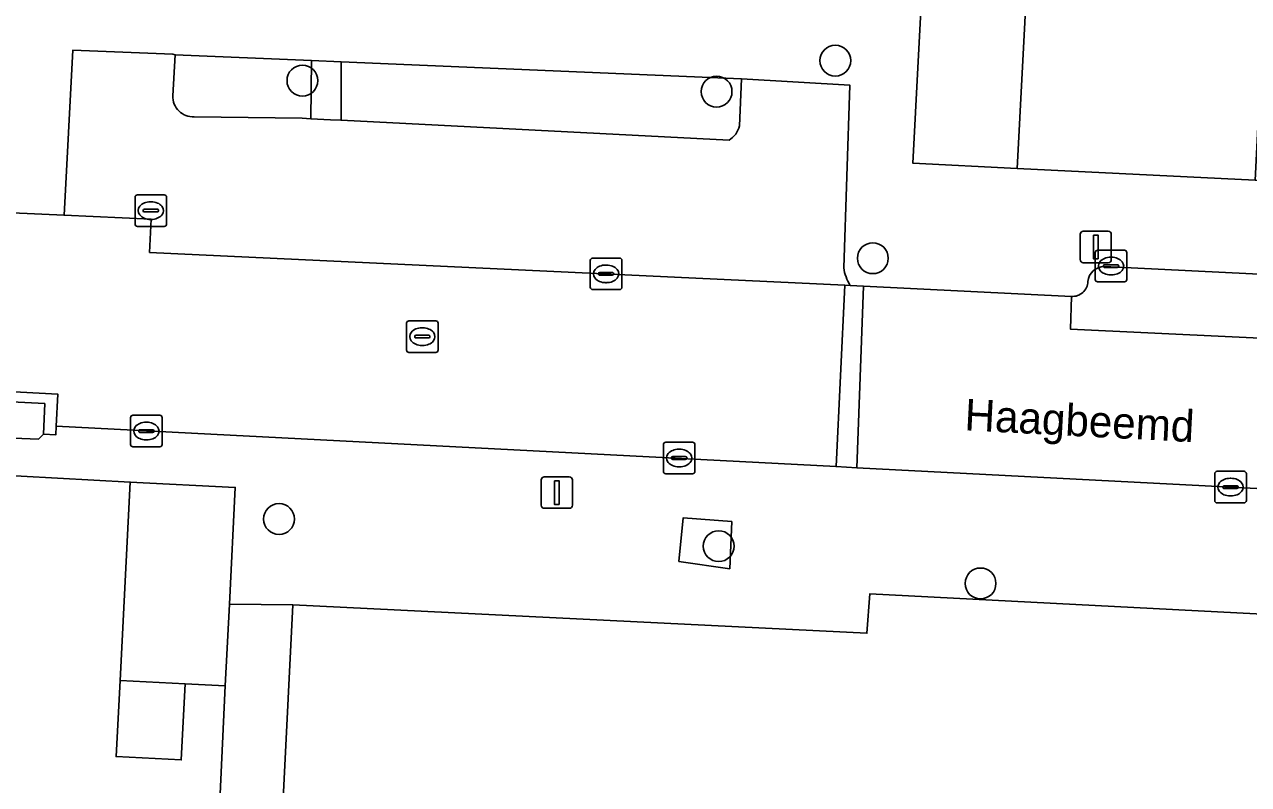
# Model space of a CAD drawing. Extents: x 162989 to 165008, y 383432 to 384338.
# Drawn here: x 164589.06 to 164627.87, y 383587.38 to 383611.48 of the extents above; entities that cross this region are included whole.
import ezdxf

# ---------------------------------------------------------------- set-up
doc = ezdxf.new("R2010")
doc.units = 0
for name, color, linetype in [('IMGEO_Boom', 7, 'Continuous'), ('IMGEO_Erf', 7, 'Continuous'), ('IMGEO_Groenvoorziening', 7, 'Continuous'), ('IMGEO_Kolk', 7, 'Continuous'), ('IMGEO_Lichtmast', 7, 'Continuous'), ('IMGEO_Muur', 7, 'Continuous'), ('IMGEO_Openbare_ruimte_label', 7, 'Continuous'), ('IMGEO_Pand', 7, 'Continuous'), ('IMGEO_Parkeervlak_open', 7, 'Continuous'), ('IMGEO_Rijbaan_lokaal_open', 7, 'Continuous'), ('IMGEO_Rioolput', 7, 'Continuous'), ('IMGEO_Voetpad_open', 7, 'Continuous')]:
    doc.layers.add(name, color=color, linetype=linetype)

msp = doc.modelspace()

# ---------------------------------------------------------------- linework, layer by layer
at = {"layer": 'IMGEO_Boom'}
for centre in [(164614.766, 383610.336), (164597.873, 383609.703), (164611.001, 383609.355), (164615.955, 383604.071), (164597.132, 383595.8), (164611.069, 383594.94), (164619.37, 383593.759)]:
    msp.add_circle(centre, 0.489, dxfattribs=at)
at = {"layer": 'IMGEO_Erf'}
for points in [[(164625.492, 383640.584), (164625.325, 383637.325), (164625.157, 383634.065), (164621.9, 383634.233), (164621.376, 383622.87), (164619.446, 383622.963), (164619.306, 383618.546), (164618.739, 383618.605), (164618.429, 383613.303), (164620.855, 383613.178), (164620.533, 383606.914), (164628.075, 383606.55), (164628.313, 383611.178), (164628.551, 383615.805), (164631.702, 383615.643), (164631.811, 383617.759), (164632.042, 383622.253), (164632.274, 383626.747), (164632.505, 383631.241), (164632.744, 383635.884), (164632.875, 383638.074), (164632.999, 383640.161)], [(164566.236, 383528.05), (164592.83, 383536.475), (164598.87, 383538.596), (164591.765, 383559.358), (164591.832, 383560.855), (164589.439, 383560.978), (164589.606, 383564.235), (164589.773, 383567.498), (164592.264, 383567.37), (164592.564, 383573.044), (164590.604, 383573.162), (164590.67, 383574.82), (164592.651, 383574.701), (164592.804, 383577.597), (164594.823, 383577.493), (164595.423, 383590.511), (164594.153, 383590.576), (164594.03, 383588.164), (164591.967, 383588.27), (164592.09, 383590.682), (164592.412, 383596.975), (164583.19, 383597.473)], [(164643.003, 383592.022), (164615.859, 383593.428), (164615.767, 383592.178), (164597.566, 383593.079), (164597.113, 383583.958), (164601.81, 383583.715), (164606.355, 383583.48), (164610.9, 383583.244), (164615.25, 383583.019), (164615.431, 383586.524), (164615.576, 383586.516), (164620.171, 383586.279), (164624.716, 383586.043), (164629.261, 383585.808)]]:
    msp.add_lwpolyline(points, dxfattribs=at)
at = {"layer": 'IMGEO_Groenvoorziening'}
for points in [[(164598.165, 383610.336), (164593.84, 383610.519), (164593.763, 383609.223)], [(164594.442, 383608.554), (164597.864, 383608.509), (164598.139, 383608.495), (164598.165, 383610.336)], [(164611.793, 383609.757), (164599.099, 383610.296), (164599.097, 383608.446), (164611.396, 383607.818)], [(164611.729, 383608.266), (164611.793, 383609.757)]]:
    msp.add_lwpolyline(points, dxfattribs=at)
for points in [[(164589.705, 383599.463), (164588.221, 383599.541), (164588.166, 383598.387), (164589.504, 383598.337), (164589.667, 383598.492)], [(164609.805, 383594.459), (164611.417, 383594.223), (164611.483, 383595.72), (164609.939, 383595.834)]]:
    msp.add_lwpolyline(points, close=True, dxfattribs=at)
for centre, radius, start, end in [((164594.412, 383609.203), 0.65, 178.2324, 272.6177), ((164611.023, 383608.443), 0.728, 300.8212, 345.9317)]:
    msp.add_arc(centre, radius, start, end, dxfattribs=at)
at = {"layer": 'IMGEO_Kolk'}
for p, q in [((164592.566, 383605.155), (164592.566, 383606.007)), ((164592.641, 383606.081), (164593.493, 383606.081)), ((164593.567, 383606.007), (164593.567, 383605.155)), ((164592.825, 383605.575), (164592.825, 383605.587)), ((164593.263, 383605.538), (164592.865, 383605.538)), ((164592.868, 383605.624), (164593.266, 383605.624)), ((164593.054, 383605.861), (164593.079, 383605.861)), ((164593.309, 383605.587), (164593.309, 383605.575)), ((164593.077, 383605.301), (164593.052, 383605.301)), ((164593.493, 383605.081), (164592.641, 383605.081)), ((164606.998, 383603.15), (164606.998, 383604.002)), ((164607.073, 383604.076), (164607.925, 383604.076)), ((164607.999, 383604.002), (164607.999, 383603.15)), ((164623.007, 383603.397), (164623.007, 383604.249)), ((164623.082, 383604.323), (164623.934, 383604.323)), ((164623.495, 383604.103), (164623.52, 383604.103)), ((164624.008, 383604.249), (164624.008, 383603.397)), ((164607.257, 383603.57), (164607.257, 383603.582)), ((164607.3, 383603.619), (164607.698, 383603.619)), ((164607.486, 383603.856), (164607.511, 383603.856)), ((164607.741, 383603.582), (164607.741, 383603.57)), ((164623.266, 383603.817), (164623.266, 383603.829)), ((164623.704, 383603.78), (164623.306, 383603.78)), ((164623.309, 383603.866), (164623.707, 383603.866)), ((164623.75, 383603.829), (164623.75, 383603.817)), ((164607.695, 383603.533), (164607.297, 383603.533)), ((164607.509, 383603.296), (164607.484, 383603.296)), ((164623.934, 383603.323), (164623.082, 383603.323)), ((164623.518, 383603.543), (164623.493, 383603.543)), ((164607.925, 383603.076), (164607.073, 383603.076)), ((164592.425, 383598.165), (164592.425, 383599.017)), ((164592.5, 383599.091), (164593.352, 383599.091)), ((164593.426, 383599.017), (164593.426, 383598.165)), ((164592.684, 383598.585), (164592.684, 383598.597)), ((164593.122, 383598.548), (164592.724, 383598.548)), ((164592.727, 383598.634), (164593.125, 383598.634)), ((164592.913, 383598.871), (164592.938, 383598.871)), ((164593.168, 383598.597), (164593.168, 383598.585)), ((164592.936, 383598.311), (164592.911, 383598.311)), ((164609.315, 383597.31), (164609.315, 383598.162)), ((164609.39, 383598.236), (164610.242, 383598.236)), ((164610.316, 383598.162), (164610.316, 383597.31)), ((164593.352, 383598.091), (164592.5, 383598.091)), ((164609.617, 383597.779), (164610.015, 383597.779)), ((164609.803, 383598.016), (164609.828, 383598.016)), ((164609.574, 383597.73), (164609.574, 383597.742)), ((164610.012, 383597.693), (164609.614, 383597.693)), ((164609.826, 383597.456), (164609.801, 383597.456)), ((164610.058, 383597.742), (164610.058, 383597.73)), ((164610.242, 383597.236), (164609.39, 383597.236)), ((164626.795, 383596.388), (164626.795, 383597.24)), ((164626.87, 383597.314), (164627.722, 383597.314)), ((164627.283, 383597.094), (164627.308, 383597.094)), ((164627.796, 383597.24), (164627.796, 383596.388)), ((164627.054, 383596.808), (164627.054, 383596.82)), ((164627.492, 383596.771), (164627.094, 383596.771)), ((164627.097, 383596.857), (164627.495, 383596.857)), ((164627.538, 383596.82), (164627.538, 383596.808)), ((164627.722, 383596.314), (164626.87, 383596.314)), ((164627.306, 383596.534), (164627.281, 383596.534))]:
    msp.add_line(p, q, dxfattribs=at)
for points in [[(164592.566, 383605.155), (164592.566, 383606.007)], [(164592.641, 383606.081), (164593.493, 383606.081)], [(164593.567, 383606.007), (164593.567, 383605.155)], [(164593.493, 383605.081), (164592.641, 383605.081)], [(164606.998, 383603.15), (164606.998, 383604.002)], [(164607.073, 383604.076), (164607.925, 383604.076)], [(164607.999, 383604.002), (164607.999, 383603.15)], [(164623.007, 383603.397), (164623.007, 383604.249)], [(164623.082, 383604.323), (164623.934, 383604.323)], [(164624.008, 383604.249), (164624.008, 383603.397)], [(164623.934, 383603.323), (164623.082, 383603.323)], [(164607.925, 383603.076), (164607.073, 383603.076)], [(164592.425, 383598.165), (164592.425, 383599.017)], [(164592.5, 383599.091), (164593.352, 383599.091)], [(164593.426, 383599.017), (164593.426, 383598.165)], [(164609.315, 383597.31), (164609.315, 383598.162)], [(164609.39, 383598.236), (164610.242, 383598.236)], [(164610.316, 383598.162), (164610.316, 383597.31)], [(164593.352, 383598.091), (164592.5, 383598.091)], [(164610.242, 383597.236), (164609.39, 383597.236)], [(164626.795, 383596.388), (164626.795, 383597.24)], [(164626.87, 383597.314), (164627.722, 383597.314)], [(164627.796, 383597.24), (164627.796, 383596.388)], [(164627.722, 383596.314), (164626.87, 383596.314)]]:
    msp.add_lwpolyline(points, dxfattribs=at)
for centre, radius, start, end in [((164592.643, 383606.005), 0.0765, 91.552, 178.448), ((164592.643, 383606.005), 0.0765, 91.552, 178.448), ((164593.491, 383606.005), 0.0765, 1.552, 88.448), ((164593.491, 383606.005), 0.0765, 1.552, 88.448), ((164592.865, 383605.584), 0.0403, 85.8775, 175.7526), ((164592.862, 383605.574), 0.0366, 178.938, 274.7102), ((164593.266, 383605.581), 0.043, 264.8664, 352.4533), ((164593.27, 383605.586), 0.0386, 1.7309, 96.639), ((164592.643, 383605.157), 0.0765, 181.552, 268.448), ((164592.643, 383605.157), 0.0765, 181.552, 268.448), ((164593.491, 383605.157), 0.0765, 271.552, 358.448), ((164593.491, 383605.157), 0.0765, 271.552, 358.448), ((164607.075, 383604), 0.0765, 91.552, 178.448), ((164607.075, 383604), 0.0765, 91.552, 178.448), ((164607.923, 383604), 0.0765, 1.552, 88.448), ((164607.923, 383604), 0.0765, 1.552, 88.448), ((164623.084, 383604.247), 0.0765, 91.552, 178.448), ((164623.084, 383604.247), 0.0765, 91.552, 178.448), ((164623.932, 383604.247), 0.0765, 1.552, 88.448), ((164623.932, 383604.247), 0.0765, 1.552, 88.448), ((164607.297, 383603.579), 0.0403, 85.8775, 175.7526), ((164607.294, 383603.569), 0.0366, 178.938, 274.7102), ((164607.698, 383603.576), 0.043, 264.8664, 352.4533), ((164607.702, 383603.581), 0.0386, 1.7309, 96.639), ((164623.306, 383603.826), 0.0403, 85.8775, 175.7526), ((164623.303, 383603.816), 0.0366, 178.938, 274.7102), ((164623.707, 383603.823), 0.043, 264.8664, 352.4533), ((164623.711, 383603.828), 0.0386, 1.7309, 96.639), ((164623.084, 383603.399), 0.0765, 181.552, 268.448), ((164623.084, 383603.399), 0.0765, 181.552, 268.448), ((164623.932, 383603.399), 0.0765, 271.552, 358.448), ((164623.932, 383603.399), 0.0765, 271.552, 358.448), ((164607.075, 383603.152), 0.0765, 181.552, 268.448), ((164607.075, 383603.152), 0.0765, 181.552, 268.448), ((164607.923, 383603.152), 0.0765, 271.552, 358.448), ((164607.923, 383603.152), 0.0765, 271.552, 358.448), ((164592.502, 383599.015), 0.0765, 91.552, 178.448), ((164592.502, 383599.015), 0.0765, 91.552, 178.448), ((164593.35, 383599.015), 0.0765, 1.552, 88.448), ((164593.35, 383599.015), 0.0765, 1.552, 88.448), ((164592.724, 383598.594), 0.0403, 85.8775, 175.7526), ((164592.721, 383598.584), 0.0366, 178.938, 274.7102), ((164593.125, 383598.591), 0.043, 264.8664, 352.4533), ((164593.129, 383598.596), 0.0386, 1.7309, 96.639), ((164592.502, 383598.167), 0.0765, 181.552, 268.448), ((164592.502, 383598.167), 0.0765, 181.552, 268.448), ((164593.35, 383598.167), 0.0765, 271.552, 358.448), ((164593.35, 383598.167), 0.0765, 271.552, 358.448), ((164609.392, 383598.16), 0.0765, 91.552, 178.448), ((164609.392, 383598.16), 0.0765, 91.552, 178.448), ((164610.24, 383598.16), 0.0765, 1.552, 88.448), ((164610.24, 383598.16), 0.0765, 1.552, 88.448), ((164609.614, 383597.739), 0.0403, 85.8775, 175.7526), ((164610.019, 383597.741), 0.0386, 1.7309, 96.639), ((164609.611, 383597.729), 0.0366, 178.938, 274.7102), ((164610.015, 383597.736), 0.043, 264.8664, 352.4533), ((164609.392, 383597.312), 0.0765, 181.552, 268.448), ((164609.392, 383597.312), 0.0765, 181.552, 268.448), ((164610.24, 383597.312), 0.0765, 271.552, 358.448), ((164610.24, 383597.312), 0.0765, 271.552, 358.448), ((164626.872, 383597.238), 0.0765, 91.552, 178.448), ((164626.872, 383597.238), 0.0765, 91.552, 178.448), ((164627.72, 383597.238), 0.0765, 1.552, 88.448), ((164627.72, 383597.238), 0.0765, 1.552, 88.448), ((164627.094, 383596.817), 0.0403, 85.8775, 175.7526), ((164627.091, 383596.807), 0.0366, 178.938, 274.7102), ((164627.495, 383596.814), 0.043, 264.8664, 352.4533), ((164627.499, 383596.819), 0.0386, 1.7309, 96.639), ((164626.872, 383596.39), 0.0765, 181.552, 268.448), ((164626.872, 383596.39), 0.0765, 181.552, 268.448), ((164627.72, 383596.39), 0.0765, 271.552, 358.448), ((164627.72, 383596.39), 0.0765, 271.552, 358.448)]:
    msp.add_arc(centre, radius, start, end, dxfattribs=at)
for centre, major_axis, ratio, start_param, end_param in [((164593.053, 383605.581), (-0.387, 0.002), 0.722429, 4.712389, 7.853982), ((164593.078, 383605.581), (-0.39, 0.002), 0.717154, 1.570796, 4.712389), ((164623.494, 383603.823), (-0.387, 0.002), 0.722429, 4.712389, 7.853982), ((164623.519, 383603.823), (-0.39, 0.002), 0.717154, 1.570796, 4.712389), ((164607.485, 383603.576), (-0.387, 0.002), 0.722429, 4.712389, 7.853982), ((164607.51, 383603.576), (-0.39, 0.002), 0.717154, 1.570796, 4.712389), ((164592.912, 383598.591), (-0.387, 0.002), 0.722429, 4.712389, 7.853982), ((164592.937, 383598.591), (-0.39, 0.002), 0.717154, 1.570796, 4.712389), ((164609.802, 383597.736), (-0.387, 0.002), 0.722429, 4.712389, 7.853982), ((164609.827, 383597.736), (-0.39, 0.002), 0.717154, 1.570796, 4.712389), ((164627.282, 383596.814), (-0.387, 0.002), 0.722429, 4.712389, 7.853982), ((164627.307, 383596.814), (-0.39, 0.002), 0.717154, 1.570796, 4.712389)]:
    msp.add_ellipse(centre, major_axis=major_axis, ratio=ratio, start_param=start_param, end_param=end_param, dxfattribs=at)
at = {"layer": 'IMGEO_Lichtmast'}
for p, q in [((164622.526, 383604.029), (164622.526, 383604.829)), ((164622.526, 383604.829), (164622.526, 383604.029)), ((164622.626, 383604.929), (164623.416, 383604.929)), ((164623.416, 383604.929), (164622.626, 383604.929)), ((164623.516, 383604.829), (164623.516, 383604.029)), ((164623.516, 383604.029), (164623.516, 383604.829)), ((164623.416, 383603.929), (164622.626, 383603.929)), ((164622.626, 383603.929), (164623.416, 383603.929)), ((164605.44, 383596.241), (164605.44, 383597.041)), ((164605.44, 383597.041), (164605.44, 383596.241)), ((164605.54, 383597.141), (164606.33, 383597.141)), ((164606.33, 383597.141), (164605.54, 383597.141)), ((164606.43, 383597.041), (164606.43, 383596.241)), ((164606.43, 383596.241), (164606.43, 383597.041)), ((164606.33, 383596.141), (164605.54, 383596.141)), ((164605.54, 383596.141), (164606.33, 383596.141))]:
    msp.add_line(p, q, dxfattribs=at)
for points in [[(164622.946, 383604.804), (164623.096, 383604.804), (164623.096, 383604.054), (164622.946, 383604.054), (164622.946, 383604.804)], [(164605.86, 383597.016), (164606.01, 383597.016), (164606.01, 383596.266), (164605.86, 383596.266), (164605.86, 383597.016)]]:
    msp.add_lwpolyline(points, dxfattribs=at)
for centre, start, end in [((164622.626, 383604.829), 90, 180), ((164622.626, 383604.829), 90, 180), ((164623.416, 383604.829), 0, 90), ((164623.416, 383604.829), 360, 90), ((164622.626, 383604.029), 180, 270), ((164622.626, 383604.029), 180, 270), ((164623.416, 383604.029), 270, 0), ((164623.416, 383604.029), 270, 0), ((164605.54, 383597.041), 90, 180), ((164605.54, 383597.041), 90, 180), ((164606.33, 383597.041), 0, 90), ((164606.33, 383597.041), 360, 90), ((164605.54, 383596.241), 180, 270), ((164605.54, 383596.241), 180, 270), ((164606.33, 383596.241), 270, 0), ((164606.33, 383596.241), 270, 0)]:
    msp.add_arc(centre, 0.1, start, end, dxfattribs=at)
at = {"layer": 'IMGEO_Muur'}
msp.add_lwpolyline([(164568.002, 383600.929), (164568.011, 383600.599), (164574.12, 383600.279), (164579.395, 383600.003), (164580.481, 383599.946), (164588.221, 383599.541), (164589.705, 383599.463), (164589.667, 383598.492), (164590.05, 383598.466), (164590.064, 383598.746), (164590.116, 383599.762), (164583.612, 383600.105)], close=True, dxfattribs=at)
at = {"layer": 'IMGEO_Pand'}
for points in [[(164617.546, 383613.348), (164617.224, 383607.084), (164620.533, 383606.914), (164620.855, 383613.178), (164618.429, 383613.303)], [(164595.745, 383596.804), (164592.412, 383596.975), (164592.09, 383590.682), (164594.153, 383590.576), (164595.423, 383590.511), (164595.556, 383593.106)], [(164594.153, 383590.576), (164592.09, 383590.682), (164591.967, 383588.27), (164594.03, 383588.164)]]:
    msp.add_lwpolyline(points, close=True, dxfattribs=at)
at = {"layer": 'IMGEO_Parkeervlak_open'}
for points in [[(164593.763, 383609.223), (164593.84, 383610.519), (164593.766, 383610.541), (164590.593, 383610.666), (164590.316, 383605.433), (164593.073, 383605.306), (164593.025, 383604.258), (164615.063, 383603.217), (164615.238, 383603.209)], [(164615.224, 383609.564), (164611.793, 383609.757), (164611.729, 383608.266)], [(164615.033, 383603.771), (164615.224, 383609.564)], [(164611.396, 383607.818), (164599.097, 383608.446), (164598.764, 383608.463), (164598.139, 383608.495), (164597.864, 383608.509), (164594.442, 383608.554)], [(164638.249, 383603.068), (164623.292, 383603.804)], [(164622.251, 383602.861), (164622.217, 383601.823), (164640.044, 383600.971), (164643.335, 383601.313)]]:
    msp.add_lwpolyline(points, dxfattribs=at)
for centre, radius, start, end in [((164594.412, 383609.203), 0.65, 178.2324, 272.6177), ((164611.023, 383608.443), 0.728, 300.8212, 345.9317), ((164616.439, 383603.965), 1.419, 187.8739, 212.2068), ((164623.282, 383603.296), 0.508, 88.8563, 175.9333), ((164622.286, 383603.349), 0.489, 265.8853, 358.0166)]:
    msp.add_arc(centre, radius, start, end, dxfattribs=at)
at = {"layer": 'IMGEO_Rijbaan_lokaal_open'}
for points in [[(164614.789, 383597.463), (164615.063, 383603.217), (164593.025, 383604.258), (164593.073, 383605.306), (164590.316, 383605.433), (164586.779, 383605.596), (164583.922, 383605.753), (164583.612, 383600.105), (164590.116, 383599.762), (164590.064, 383598.746)], [(164615.664, 383603.188), (164615.238, 383603.209), (164615.063, 383603.217), (164614.789, 383597.463), (164615.448, 383597.429)]]:
    msp.add_lwpolyline(points, close=True, dxfattribs=at)
msp.add_lwpolyline([(164643.335, 383601.313), (164640.044, 383600.971), (164622.217, 383601.823), (164622.251, 383602.861), (164615.664, 383603.188), (164615.448, 383597.429), (164638.76, 383596.219)], dxfattribs=at)
at = {"layer": 'IMGEO_Rioolput'}
for p, q in [((164601.248, 383602.085), (164602.1, 383602.085)), ((164601.173, 383601.159), (164601.173, 383602.011)), ((164601.475, 383601.628), (164601.873, 383601.628)), ((164601.661, 383601.865), (164601.686, 383601.865)), ((164602.174, 383602.011), (164602.174, 383601.159)), ((164601.432, 383601.579), (164601.432, 383601.591)), ((164601.87, 383601.542), (164601.472, 383601.542)), ((164601.684, 383601.305), (164601.659, 383601.305)), ((164601.916, 383601.591), (164601.916, 383601.579)), ((164602.1, 383601.085), (164601.248, 383601.085))]:
    msp.add_line(p, q, dxfattribs=at)
for points in [[(164601.248, 383602.085), (164602.1, 383602.085)], [(164601.173, 383601.159), (164601.173, 383602.011)], [(164602.174, 383602.011), (164602.174, 383601.159)], [(164602.1, 383601.085), (164601.248, 383601.085)]]:
    msp.add_lwpolyline(points, dxfattribs=at)
for centre, radius, start, end in [((164601.25, 383602.009), 0.0765, 91.552, 178.448), ((164601.25, 383602.009), 0.0765, 91.552, 178.448), ((164602.098, 383602.009), 0.0765, 1.552, 88.448), ((164602.098, 383602.009), 0.0765, 1.552, 88.448), ((164601.472, 383601.588), 0.0403, 85.8775, 175.7526), ((164601.877, 383601.59), 0.0386, 1.7309, 96.639), ((164601.469, 383601.578), 0.0366, 178.938, 274.7102), ((164601.873, 383601.585), 0.043, 264.8664, 352.4533), ((164601.25, 383601.161), 0.0765, 181.552, 268.448), ((164601.25, 383601.161), 0.0765, 181.552, 268.448), ((164602.098, 383601.161), 0.0765, 271.552, 358.448), ((164602.098, 383601.161), 0.0765, 271.552, 358.448)]:
    msp.add_arc(centre, radius, start, end, dxfattribs=at)
for centre, major_axis, ratio, start_param, end_param in [((164601.66, 383601.585), (-0.387, 0.002), 0.722429, 4.712389, 7.853982), ((164601.685, 383601.585), (-0.39, 0.002), 0.717154, 1.570796, 4.712389)]:
    msp.add_ellipse(centre, major_axis=major_axis, ratio=ratio, start_param=start_param, end_param=end_param, dxfattribs=at)
at = {"layer": 'IMGEO_Voetpad_open'}
for points in [[(164639.839, 383605.978), (164634.71, 383606.208), (164628.075, 383606.55), (164620.533, 383606.914), (164617.224, 383607.084), (164617.546, 383613.348), (164615.411, 383613.19), (164607.68, 383613.62), (164607.598, 383611.992), (164604.318, 383612.158), (164601.035, 383612.324), (164598.662, 383612.437), (164595.37, 383612.604), (164592.08, 383612.77), (164587.306, 383612.987)], [(164586.779, 383605.596), (164590.316, 383605.433), (164590.593, 383610.666)], [(164590.593, 383610.666), (164593.766, 383610.541), (164593.84, 383610.519), (164598.165, 383610.336), (164599.099, 383610.296), (164611.793, 383609.757), (164615.224, 383609.564), (164615.033, 383603.771)], [(164583.19, 383597.473), (164592.412, 383596.975), (164595.745, 383596.804), (164595.556, 383593.106), (164597.566, 383593.079), (164615.767, 383592.178), (164615.859, 383593.428), (164643.003, 383592.022), (164643.107, 383594.323), (164661.737, 383593.451), (164664.138, 383593.339), (164664.375, 383598.073), (164664.581, 383601.228), (164664.786, 383604.379), (164657.665, 383604.85), (164656.279, 383603.148)], [(164623.292, 383603.804), (164638.249, 383603.068)], [(164615.238, 383603.209), (164615.664, 383603.188), (164622.251, 383602.861)], [(164590.064, 383598.746), (164590.05, 383598.466), (164589.667, 383598.492), (164589.504, 383598.337), (164588.166, 383598.387)], [(164638.76, 383596.219), (164615.448, 383597.429), (164614.789, 383597.463), (164590.064, 383598.746)], [(164593.915, 383559.664), (164594.464, 383572.197), (164594.599, 383575.277), (164594.609, 383575.503), (164596.671, 383575.44), (164597.113, 383583.958), (164597.566, 383593.079), (164595.556, 383593.106), (164595.423, 383590.511), (164594.823, 383577.493), (164592.804, 383577.597), (164592.651, 383574.701), (164593.315, 383574.661), (164593.215, 383573.005), (164592.564, 383573.044), (164592.264, 383567.37), (164593.048, 383567.33), (164592.881, 383564.068), (164592.715, 383560.81), (164591.832, 383560.855), (164591.765, 383559.358)]]:
    msp.add_lwpolyline(points, dxfattribs=at)
for points in [[(164599.099, 383610.296), (164598.165, 383610.336), (164598.139, 383608.495), (164598.764, 383608.463), (164599.097, 383608.446)], [(164609.805, 383594.459), (164609.939, 383595.834), (164611.483, 383595.72), (164611.417, 383594.223)]]:
    msp.add_lwpolyline(points, close=True, dxfattribs=at)
for centre, radius, start, end in [((164616.439, 383603.965), 1.419, 187.8739, 212.2068), ((164623.282, 383603.296), 0.508, 88.8563, 175.9333), ((164622.286, 383603.349), 0.489, 265.8853, 358.0166)]:
    msp.add_arc(centre, radius, start, end, dxfattribs=at)

# ---------------------------------------------------------------- texts
at = {"layer": 'IMGEO_Openbare_ruimte_label'}
msp.add_text('Haagbeemd', height=1, rotation=357.0203, dxfattribs=at).set_placement((164618.846, 383598.617))

doc.saveas('drawing.dxf')
